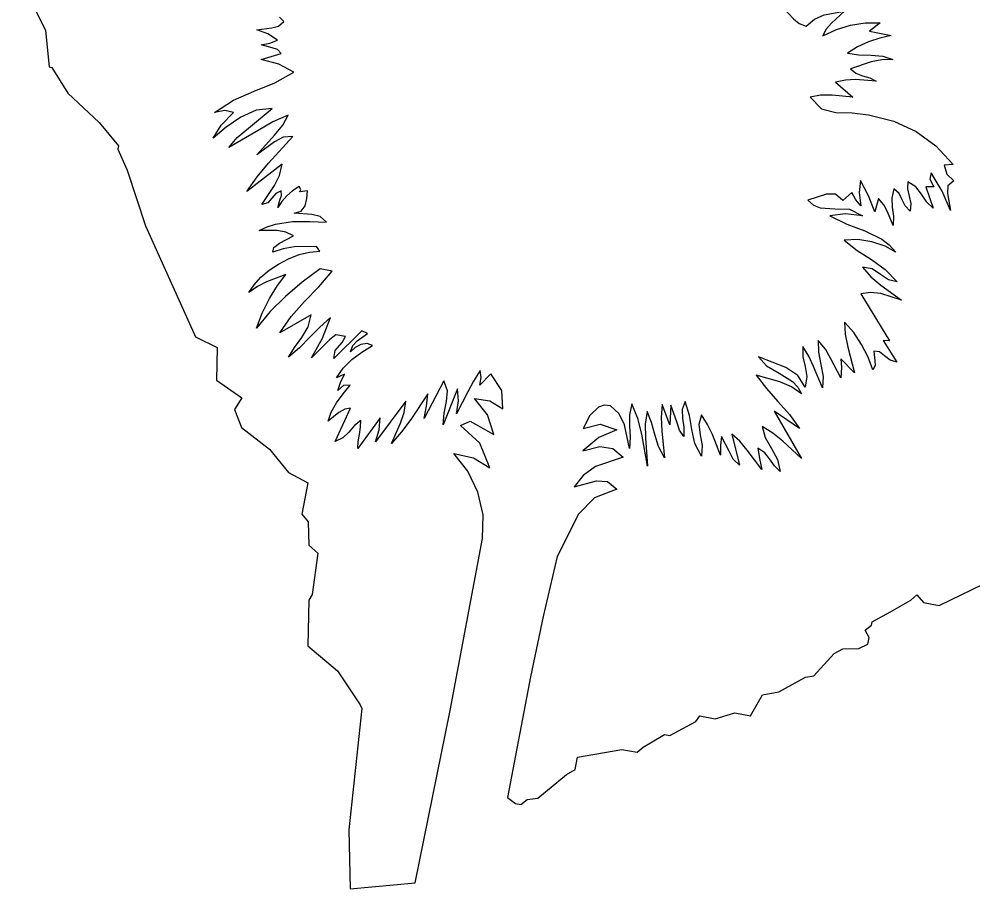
# Model space of a CAD drawing. Extents: x 2001876 to 2025694, y 804561 to 868938.
# Drawn here: x 2024406.26 to 2024418.03, y 807042.65 to 807053.38 of the extents above; entities that cross this region are included whole.
import ezdxf

# ---------------------------------------------------------------- set-up
doc = ezdxf.new("R2010")
doc.units = 0
doc.layers.add('TR SN EXTRUDED PANEL SIGNS- MOUNTED OVERHEAD', color=7, linetype='Continuous')

msp = doc.modelspace()

# ---------------------------------------------------------------- linework, layer by layer
at = {"layer": 'TR SN EXTRUDED PANEL SIGNS- MOUNTED OVERHEAD'}
for p, q in [((2024406.261, 807053.906), (2024406.587, 807053.241)), ((2024406.587, 807053.241), (2024406.631, 807052.791)), ((2024416.75, 807053.231), (2024417.018, 807053.179)), ((2024409.246, 807052.881), (2024409.493, 807052.956)), ((2024406.631, 807052.791), (2024406.664, 807052.785)), ((2024406.664, 807052.785), (2024406.862, 807052.465)), ((2024416.331, 807052.602), (2024416.546, 807052.417)), ((2024406.862, 807052.465), (2024407.249, 807052.105)), ((2024407.249, 807052.105), (2024407.488, 807051.818)), ((2024407.488, 807051.818), (2024407.481, 807051.778)), ((2024407.481, 807051.778), (2024407.593, 807051.515)), ((2024409.506, 807051.589), (2024409.071, 807051.253)), ((2024407.593, 807051.515), (2024407.819, 807050.831)), ((2024409.817, 807051.263), (2024409.724, 807051.249)), ((2024416.532, 807051.243), (2024416.422, 807051.141)), ((2024417.444, 807051.312), (2024417.535, 807051.047)), ((2024407.819, 807050.831), (2024408.437, 807049.46)), ((2024409.969, 807050.516), (2024409.929, 807050.575)), ((2024410.122, 807050.272), (2024409.973, 807050.301)), ((2024416.644, 807049.992), (2024416.997, 807049.413)), ((2024409.862, 807049.734), (2024409.476, 807049.512)), ((2024408.437, 807049.46), (2024408.706, 807049.329)), ((2024410.489, 807049.534), (2024410.145, 807049.195)), ((2024408.706, 807049.329), (2024408.695, 807048.926)), ((2024416.997, 807049.413), (2024416.92, 807049.415)), ((2024416.92, 807049.415), (2024417.087, 807049.15)), ((2024416.565, 807049.018), (2024416.397, 807049.188)), ((2024410.276, 807049.001), (2024410.177, 807048.955)), ((2024412.081, 807049.005), (2024411.944, 807048.864)), ((2024408.695, 807048.926), (2024409.008, 807048.707)), ((2024411.501, 807048.918), (2024411.256, 807048.455)), ((2024409.008, 807048.707), (2024408.917, 807048.563)), ((2024411.031, 807048.666), (2024410.656, 807048.164)), ((2024414.301, 807048.618), (2024414.286, 807048.376)), ((2024408.917, 807048.563), (2024409.005, 807048.343)), ((2024410.159, 807048.17), (2024410.349, 807048.58)), ((2024415.573, 807048.545), (2024415.913, 807047.962)), ((2024413.299, 807048.49), (2024413.217, 807048.331)), ((2024409.005, 807048.343), (2024409.348, 807048.077)), ((2024415.052, 807048.259), (2024415.146, 807047.879)), ((2024409.348, 807048.077), (2024409.585, 807047.788)), ((2024409.585, 807047.788), (2024409.823, 807047.661)), ((2024409.823, 807047.661), (2024409.747, 807047.274)), ((2024409.747, 807047.274), (2024409.825, 807047.18)), ((2024409.825, 807047.18), (2024409.835, 807046.893)), ((2024409.835, 807046.893), (2024409.946, 807046.794)), ((2024409.946, 807046.794), (2024409.877, 807046.283)), ((2024417.609, 807046.146), (2024418.616, 807046.637)), ((2024409.877, 807046.283), (2024409.833, 807046.213)), ((2024417.259, 807046.214), (2024417.334, 807046.28)), ((2024417.334, 807046.28), (2024417.416, 807046.184)), ((2024409.833, 807046.213), (2024409.824, 807045.65)), ((2024416.999, 807046.065), (2024417.259, 807046.214)), ((2024417.416, 807046.184), (2024417.609, 807046.146)), ((2024416.781, 807045.945), (2024416.999, 807046.065)), ((2024416.695, 807045.843), (2024416.774, 807045.906)), ((2024416.774, 807045.906), (2024416.781, 807045.945)), ((2024416.744, 807045.753), (2024416.695, 807045.843)), ((2024416.62, 807045.616), (2024416.728, 807045.672)), ((2024416.728, 807045.672), (2024416.744, 807045.753)), ((2024409.824, 807045.65), (2024410.187, 807045.34)), ((2024416.063, 807045.279), (2024416.313, 807045.555)), ((2024416.313, 807045.555), (2024416.422, 807045.611)), ((2024416.422, 807045.611), (2024416.62, 807045.616)), ((2024410.187, 807045.34), (2024410.466, 807044.921)), ((2024415.632, 807045.084), (2024415.962, 807045.263)), ((2024415.962, 807045.263), (2024416.063, 807045.279)), ((2024415.429, 807045.044), (2024415.632, 807045.084)), ((2024415.28, 807044.788), (2024415.429, 807045.044)), ((2024410.489, 807044.876), (2024410.33, 807043.379)), ((2024410.466, 807044.921), (2024410.489, 807044.876)), ((2024414.609, 807044.718), (2024414.659, 807044.786)), ((2024414.659, 807044.786), (2024414.846, 807044.749)), ((2024414.846, 807044.749), (2024415.089, 807044.825)), ((2024415.089, 807044.825), (2024415.28, 807044.788)), ((2024414.286, 807044.542), (2024414.609, 807044.718)), ((2024414.071, 807044.464), (2024414.221, 807044.555)), ((2024414.221, 807044.555), (2024414.286, 807044.542)), ((2024413.883, 807044.336), (2024413.958, 807044.4)), ((2024413.958, 807044.4), (2024414.071, 807044.464)), ((2024413.12, 807044.125), (2024413.149, 807044.277)), ((2024413.149, 807044.277), (2024413.694, 807044.372)), ((2024413.694, 807044.372), (2024413.883, 807044.336)), ((2024412.661, 807043.77), (2024413.012, 807044.061)), ((2024413.012, 807044.061), (2024413.12, 807044.125)), ((2024412.287, 807043.778), (2024412.383, 807043.704)), ((2024412.383, 807043.704), (2024412.448, 807043.691)), ((2024412.448, 807043.691), (2024412.528, 807043.755)), ((2024412.528, 807043.755), (2024412.661, 807043.77)), ((2024410.33, 807043.379), (2024410.345, 807042.651)), ((2024410.345, 807042.651), (2024411.148, 807042.728))]:
    msp.add_line(p, q, dxfattribs=at)
for points in [[(2024416.115, 807053.885), (2024415.935, 807053.83), (2024415.772, 807053.718), (2024415.869, 807053.689), (2024415.973, 807053.708), (2024416.081, 807053.734), (2024416.193, 807053.727), (2024415.933, 807053.657), (2024415.804, 807053.601), (2024415.688, 807053.516), (2024415.813, 807053.383), (2024415.882, 807053.325), (2024415.967, 807053.293), (2024416.073, 807053.38), (2024416.191, 807053.434), (2024416.443, 807053.478), (2024416.279, 807053.33), (2024416.21, 807053.254), (2024416.176, 807053.175), (2024416.344, 807053.252), (2024416.517, 807053.305), (2024416.696, 807053.333), (2024416.881, 807053.335), (2024416.75, 807053.231)], [(2024409.493, 807052.956), (2024409.449, 807053.006), (2024409.384, 807053.025), (2024409.248, 807053.062), (2024409.352, 807053.085), (2024409.448, 807053.119), (2024409.331, 807053.198), (2024409.193, 807053.246), (2024409.377, 807053.274), (2024409.462, 807053.292), (2024409.525, 807053.351), (2024409.473, 807053.405)], [(2024417.018, 807053.179), (2024416.877, 807053.147), (2024416.737, 807053.101), (2024416.603, 807053.039), (2024416.478, 807052.96), (2024416.619, 807052.941), (2024416.771, 807052.937), (2024416.916, 807052.925), (2024417.038, 807052.884), (2024416.902, 807052.879), (2024416.772, 807052.853), (2024416.517, 807052.766), (2024416.582, 807052.713), (2024416.665, 807052.681), (2024416.754, 807052.654), (2024416.831, 807052.614), (2024416.576, 807052.636), (2024416.452, 807052.629), (2024416.331, 807052.602)], [(2024409.071, 807051.253), (2024409.196, 807051.434), (2024409.339, 807051.602), (2024409.637, 807051.932), (2024409.518, 807051.922), (2024409.411, 807051.865), (2024409.192, 807051.708), (2024409.413, 807051.948), (2024409.513, 807052.07), (2024409.578, 807052.196), (2024409.391, 807052.112), (2024409.21, 807052.006), (2024408.847, 807051.795), (2024408.952, 807051.919), (2024409.092, 807052.036), (2024409.381, 807052.279), (2024409.187, 807052.257), (2024408.995, 807052.171), (2024408.814, 807052.048), (2024408.656, 807051.91), (2024408.752, 807052.073), (2024408.905, 807052.229), (2024408.797, 807052.255), (2024408.673, 807052.229), (2024408.907, 807052.379), (2024409.161, 807052.491), (2024409.414, 807052.596), (2024409.648, 807052.726), (2024409.466, 807052.823), (2024409.246, 807052.881)], [(2024416.546, 807052.417), (2024416.289, 807052.442), (2024416.147, 807052.443), (2024416.017, 807052.416), (2024416.156, 807052.273), (2024416.334, 807052.228), (2024416.534, 807052.223), (2024416.737, 807052.199), (2024417.049, 807052.123), (2024417.326, 807051.994), (2024417.569, 807051.816), (2024417.782, 807051.588), (2024417.671, 807051.577), (2024417.705, 807051.467), (2024417.788, 807051.387), (2024417.714, 807051.325), (2024417.712, 807051.231), (2024417.749, 807051.019), (2024417.647, 807051.257), (2024417.51, 807051.486), (2024417.493, 807051.405), (2024417.542, 807051.312), (2024417.444, 807051.312)], [(2024409.724, 807051.249), (2024409.738, 807051.278), (2024409.717, 807051.315), (2024409.634, 807051.261), (2024409.563, 807051.199), (2024409.503, 807051.13), (2024409.454, 807051.056), (2024409.478, 807051.148), (2024409.498, 807051.204), (2024409.494, 807051.261), (2024409.427, 807051.228), (2024409.379, 807051.17), (2024409.33, 807051.116), (2024409.254, 807051.095), (2024409.413, 807051.326), (2024409.473, 807051.452), (2024409.506, 807051.589)], [(2024417.535, 807051.047), (2024417.457, 807051.123), (2024417.393, 807051.22), (2024417.322, 807051.312), (2024417.223, 807051.374), (2024417.219, 807051.286), (2024417.239, 807051.198), (2024417.259, 807051.106), (2024417.25, 807051.013), (2024417.19, 807051.076), (2024417.153, 807051.153), (2024417.116, 807051.228), (2024417.051, 807051.285), (2024417.024, 807051.173), (2024417.031, 807051.062), (2024417.045, 807050.949), (2024417.041, 807050.834), (2024416.971, 807051.004), (2024416.925, 807051.09), (2024416.859, 807051.166), (2024416.814, 807051.001), (2024416.736, 807051.199), (2024416.638, 807051.391), (2024416.624, 807051.24), (2024416.642, 807051.079), (2024416.583, 807051.153), (2024416.532, 807051.243)], [(2024409.929, 807050.575), (2024409.654, 807050.571), (2024409.52, 807050.548), (2024409.392, 807050.506), (2024409.405, 807050.562), (2024409.474, 807050.615), (2024409.644, 807050.708), (2024409.55, 807050.754), (2024409.443, 807050.774), (2024409.223, 807050.771), (2024409.321, 807050.819), (2024409.423, 807050.852), (2024409.635, 807050.884), (2024409.848, 807050.885), (2024410.052, 807050.874), (2024409.973, 807050.947), (2024409.872, 807050.97), (2024409.653, 807050.985), (2024409.742, 807051.012), (2024409.791, 807051.077), (2024409.812, 807051.166), (2024409.817, 807051.263)], [(2024416.422, 807051.141), (2024416.332, 807051.221), (2024416.218, 807051.222), (2024415.99, 807051.148), (2024416.061, 807051.085), (2024416.143, 807051.054), (2024416.322, 807051.041), (2024416.503, 807051.034), (2024416.663, 807050.953), (2024416.455, 807050.98), (2024416.261, 807050.953), (2024416.471, 807050.851), (2024416.692, 807050.768), (2024416.902, 807050.665), (2024416.994, 807050.594), (2024417.073, 807050.504), (2024416.943, 807050.578), (2024416.78, 807050.634), (2024416.604, 807050.663), (2024416.437, 807050.653), (2024416.599, 807050.526), (2024416.773, 807050.414), (2024416.943, 807050.292), (2024417.093, 807050.139), (2024416.984, 807050.164), (2024416.885, 807050.232), (2024416.783, 807050.298), (2024416.662, 807050.319), (2024416.766, 807050.2), (2024416.889, 807050.1), (2024417.146, 807049.914), (2024416.891, 807049.997), (2024416.762, 807050.009), (2024416.644, 807049.992)], [(2024409.973, 807050.301), (2024409.752, 807050.134), (2024409.545, 807049.958), (2024409.356, 807049.772), (2024409.19, 807049.568), (2024409.261, 807049.752), (2024409.35, 807049.932), (2024409.45, 807050.094), (2024409.551, 807050.228), (2024409.314, 807050.139), (2024409.2, 807050.082), (2024409.094, 807050.007), (2024409.159, 807050.103), (2024409.244, 807050.196), (2024409.346, 807050.282), (2024409.46, 807050.359), (2024409.585, 807050.425), (2024409.714, 807050.475), (2024409.842, 807050.506), (2024409.969, 807050.516)], [(2024409.476, 807049.512), (2024409.615, 807049.711), (2024409.783, 807049.895), (2024409.958, 807050.078), (2024410.122, 807050.272)], [(2024410.145, 807049.195), (2024410.158, 807049.293), (2024410.245, 807049.391), (2024410.286, 807049.466), (2024410.169, 807049.487), (2024410.089, 807049.425), (2024410.017, 807049.35), (2024409.869, 807049.204), (2024410.004, 807049.446), (2024410.101, 807049.7), (2024409.972, 807049.582), (2024409.845, 807049.455), (2024409.719, 807049.327), (2024409.585, 807049.212), (2024409.657, 807049.33), (2024409.749, 807049.451), (2024409.827, 807049.585), (2024409.862, 807049.734)], [(2024417.087, 807049.15), (2024417.003, 807049.173), (2024416.936, 807049.227), (2024416.873, 807049.277), (2024416.803, 807049.283), (2024416.815, 807049.164), (2024416.82, 807049.107), (2024416.791, 807049.053), (2024416.732, 807049.209), (2024416.653, 807049.365), (2024416.555, 807049.513), (2024416.44, 807049.644), (2024416.451, 807049.492), (2024416.483, 807049.335), (2024416.565, 807049.018)], [(2024410.177, 807048.955), (2024410.259, 807049.075), (2024410.365, 807049.181), (2024410.489, 807049.273), (2024410.622, 807049.354), (2024410.553, 807049.378), (2024410.478, 807049.365), (2024410.407, 807049.329), (2024410.349, 807049.278), (2024410.376, 807049.355), (2024410.432, 807049.411), (2024410.56, 807049.501), (2024410.489, 807049.534)], [(2024416.397, 807049.188), (2024416.404, 807049.082), (2024416.396, 807048.954), (2024416.271, 807049.19), (2024416.205, 807049.309), (2024416.118, 807049.416), (2024416.121, 807049.27), (2024416.151, 807049.119), (2024416.18, 807048.97), (2024416.172, 807048.83), (2024416.06, 807049.094), (2024416.001, 807049.223), (2024415.929, 807049.343), (2024415.928, 807049.215), (2024415.956, 807049.094), (2024415.976, 807048.97), (2024415.955, 807048.84), (2024415.864, 807048.984), (2024415.719, 807049.082), (2024415.38, 807049.216), (2024415.48, 807049.104), (2024415.637, 807049.013), (2024415.799, 807048.91), (2024415.866, 807048.842), (2024415.913, 807048.758), (2024415.788, 807048.844), (2024415.645, 807048.905), (2024415.35, 807048.99), (2024415.479, 807048.822), (2024415.621, 807048.664), (2024415.763, 807048.504), (2024415.888, 807048.329), (2024415.573, 807048.545)], [(2024410.349, 807048.58), (2024410.279, 807048.568), (2024410.206, 807048.528), (2024410.072, 807048.419), (2024410.11, 807048.533), (2024410.176, 807048.648), (2024410.259, 807048.76), (2024410.346, 807048.864), (2024410.261, 807048.859), (2024410.191, 807048.798), (2024410.227, 807048.898), (2024410.276, 807049.001)], [(2024411.148, 807042.728), (2024411.578, 807044.85), (2024411.976, 807046.975), (2024411.983, 807047.264), (2024411.918, 807047.545), (2024411.795, 807047.803), (2024411.623, 807048.021), (2024411.867, 807047.967), (2024412.068, 807047.844), (2024411.945, 807048.149), (2024411.704, 807048.368), (2024411.825, 807048.422), (2024412.115, 807048.255), (2024412.037, 807048.498), (2024411.88, 807048.701), (2024412.068, 807048.67), (2024412.229, 807048.575), (2024412.217, 807048.799), (2024412.081, 807049.005)], [(2024411.944, 807048.864), (2024411.959, 807048.958), (2024411.946, 807049.044), (2024411.866, 807048.916), (2024411.796, 807048.782), (2024411.655, 807048.513), (2024411.681, 807048.673), (2024411.669, 807048.82), (2024411.493, 807048.377), (2024411.503, 807048.518), (2024411.534, 807048.662), (2024411.545, 807048.797), (2024411.501, 807048.918)], [(2024411.256, 807048.455), (2024411.286, 807048.607), (2024411.302, 807048.756), (2024411.092, 807048.443), (2024410.976, 807048.29), (2024410.853, 807048.145), (2024410.967, 807048.396), (2024411.01, 807048.529), (2024411.031, 807048.666)], [(2024414.286, 807048.376), (2024414.193, 807048.627), (2024414.181, 807048.465), (2024414.19, 807048.301), (2024414.22, 807047.968), (2024414.147, 807048.109), (2024414.102, 807048.256), (2024414.063, 807048.403), (2024414.007, 807048.54), (2024413.983, 807048.384), (2024413.988, 807048.215), (2024414.013, 807047.867), (2024413.943, 807048.262), (2024413.894, 807048.454), (2024413.819, 807048.635), (2024413.789, 807048.499), (2024413.79, 807048.362), (2024413.799, 807048.225), (2024413.789, 807048.084), (2024413.726, 807048.377), (2024413.664, 807048.51), (2024413.555, 807048.609), (2024413.477, 807048.619), (2024413.407, 807048.592), (2024413.299, 807048.49)], [(2024415.146, 807047.879), (2024415.07, 807047.954), (2024415.019, 807048.049), (2024414.924, 807048.233), (2024414.912, 807048.123), (2024414.911, 807048.002), (2024414.813, 807048.257), (2024414.753, 807048.38), (2024414.678, 807048.5), (2024414.643, 807048.379), (2024414.66, 807048.253), (2024414.686, 807048.122), (2024414.677, 807047.989), (2024414.596, 807048.147), (2024414.559, 807048.317), (2024414.529, 807048.491), (2024414.477, 807048.662), (2024414.439, 807048.563), (2024414.443, 807048.457), (2024414.461, 807048.345), (2024414.458, 807048.232), (2024414.408, 807048.31), (2024414.372, 807048.412), (2024414.301, 807048.618)], [(2024410.656, 807048.164), (2024410.704, 807048.312), (2024410.714, 807048.462), (2024410.439, 807048.083), (2024410.442, 807048.169), (2024410.458, 807048.258), (2024410.472, 807048.345), (2024410.475, 807048.431), (2024410.399, 807048.366), (2024410.329, 807048.287), (2024410.253, 807048.214), (2024410.159, 807048.17)], [(2024413.217, 807048.331), (2024413.427, 807048.383), (2024413.634, 807048.315), (2024413.412, 807048.221), (2024413.214, 807048.054), (2024413.425, 807048.11), (2024413.585, 807048.082), (2024413.71, 807047.977), (2024413.372, 807047.861), (2024413.219, 807047.752), (2024413.108, 807047.609), (2024413.381, 807047.684), (2024413.52, 807047.677), (2024413.634, 807047.584), (2024413.357, 807047.474), (2024413.159, 807047.272), (2024412.896, 807046.751), (2024412.725, 807046.011), (2024412.569, 807045.269), (2024412.287, 807043.778)], [(2024415.913, 807047.962), (2024415.679, 807048.174), (2024415.559, 807048.274), (2024415.427, 807048.354), (2024415.462, 807048.22), (2024415.539, 807048.085), (2024415.614, 807047.946), (2024415.648, 807047.8), (2024415.576, 807047.871), (2024415.518, 807047.955), (2024415.457, 807048.031), (2024415.374, 807048.086), (2024415.391, 807047.96), (2024415.42, 807047.825), (2024415.241, 807048.063), (2024415.15, 807048.173), (2024415.052, 807048.259)]]:
    msp.add_lwpolyline(points, dxfattribs=at)

doc.saveas('drawing.dxf')
